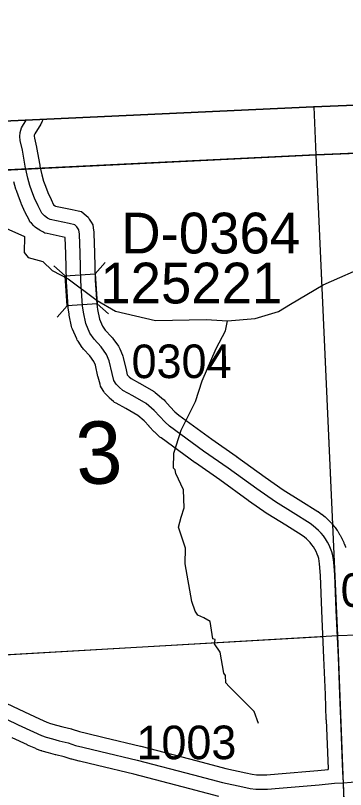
# Model space of a CAD drawing. Extents: x 128.7 to 185.5, y -21.4 to 12.6.
# Drawn here: x 155.111 to 155.798, y 3.733 to 5.346 of the extents above; entities that cross this region are included whole.
import ezdxf

# ---------------------------------------------------------------- set-up
doc = ezdxf.new("R2010")
doc.units = 0
for name, color, linetype in [('tdCoClipBndry', 7, 'Continuous'), ('tdCoCoBndry', 7, 'Continuous'), ('tdCoCoBndryPart', 7, 'Continuous'), ('tdCoHydroRiver', 7, 'Continuous'), ('tdCoSecRdNmbr', 7, 'Continuous'), ('tdCoSecRteBand', 7, 'Continuous'), ('tdCoSecRteCL', 7, 'Continuous'), ('tdCoSectLine', 7, 'Continuous'), ('tdCoSectLinePart', 7, 'Continuous'), ('tdCoSectNmbr', 7, 'Continuous'), ('tdCoStrucSec', 7, 'Continuous'), ('tdCoStrucSecCoName', 7, 'Continuous'), ('tdCoStrucSecFHWANum', 7, 'Continuous'), ('tdCoSurfAsphalt', 7, 'Continuous'), ('tdCoSurfGravel', 7, 'Continuous'), ('tdCoTwpBndryShd', 7, 'Continuous')]:
    doc.layers.add(name, color=color, linetype=linetype)

msp = doc.modelspace()

# ---------------------------------------------------------------- linework, layer by layer
at = {"layer": 'tdCoClipBndry'}
msp.add_lwpolyline([(150.75, 4.946), (153.7332, 5.0633), (155.732, 5.1557), (156.7305, 5.1962), (158.7249, 5.267), (162.7292, 5.4253)], dxfattribs=at)
at = {"layer": 'tdCoCoBndry'}
for p, q in [((155.737, 5.0559), (156.735, 5.0964)), ((156.735, 5.0964), (155.737, 5.0559)), ((154.7376, 5.007), (155.737, 5.0559)), ((155.737, 5.0559), (154.7376, 5.007))]:
    msp.add_line(p, q, dxfattribs=at)
for points in [[(152.7453, 4.9271), (153.73, 4.9634), (153.7375, 4.9634), (154.7373, 5.007), (155.7366, 5.0559), (156.7346, 5.0964), (157.7372, 5.1315), (158.7286, 5.1671), (159.7366, 5.2074), (160.7298, 5.2462), (161.7303, 5.2856), (162.7328, 5.3254), (163.7394, 5.3616), (164.7157, 5.3953), (165.7235, 5.4225), (166.7131, 5.4586), (167.7477, 5.4941), (168.7408, 5.5246), (169.7506, 5.5557), (170.7457, 5.5995), (171.7295, 5.6298), (172.041, 5.6405)], [(162.7292, 5.4253), (158.7249, 5.267), (156.7305, 5.1962), (155.732, 5.1557), (153.7332, 5.0633), (150.75, 4.946)], [(152.7457, 4.9271), (153.7304, 4.9634), (153.7378, 4.9634), (154.7376, 5.007), (155.737, 5.0559), (156.735, 5.0964), (157.7376, 5.1315), (158.729, 5.1671), (159.737, 5.2074), (160.7302, 5.2462), (161.7306, 5.2856), (162.7331, 5.3254), (163.7397, 5.3616)], [(152.7457, 4.9271), (153.7304, 4.9634), (153.7378, 4.9634), (154.7376, 5.007), (155.737, 5.0559), (156.735, 5.0964), (157.7376, 5.1315), (158.729, 5.1671), (159.737, 5.2074), (160.7302, 5.2462), (161.7306, 5.2856), (162.7331, 5.3254), (163.7397, 5.3616)]]:
    msp.add_lwpolyline(points, dxfattribs=at)
at = {"layer": 'tdCoCoBndryPart'}
msp.add_lwpolyline([(155.1622, 5.0278), (155.7366, 5.0559), (156.7346, 5.0964), (157.7087, 5.1305)], dxfattribs=at)
at = {"layer": 'tdCoHydroRiver'}
for points in [[(155.0905, 4.9031), (155.129, 4.8856), (155.1286, 4.8524), (155.1369, 4.8416), (155.1672, 4.8332), (155.1868, 4.815), (155.2206, 4.7973), (155.2806, 4.752), (155.3193, 4.7297), (155.4021, 4.7106), (155.5078, 4.7128), (155.5521, 4.7096), (155.6103, 4.7148), (155.6588, 4.7292), (155.6835, 4.7443), (155.7515, 4.7846), (155.8495, 4.8276)], [(155.6168, 3.8704), (155.608, 3.8954), (155.5556, 3.9472), (155.549, 3.9548), (155.5485, 3.9706), (155.5451, 3.9752), (155.5373, 4.0191), (155.5256, 4.0361), (155.5268, 4.0456), (155.5221, 4.047), (155.516, 4.0831), (155.5031, 4.0905), (155.4903, 4.0964), (155.4853, 4.1041), (155.4783, 4.1244), (155.4644, 4.2028), (155.4648, 4.236), (155.4506, 4.2797), (155.4562, 4.3004), (155.4618, 4.3196), (155.4605, 4.3574), (155.445, 4.3916), (155.4432, 4.3994), (155.4399, 4.4025), (155.4404, 4.4341), (155.456, 4.482), (155.4855, 4.5415), (155.4997, 4.5846), (155.5289, 4.6519), (155.5481, 4.6889), (155.5521, 4.7096)]]:
    msp.add_lwpolyline(points, dxfattribs=at)
at = {"layer": 'tdCoSecRteBand'}
for points in [[(155.1677, 5.1296), (155.1654, 5.124), (155.1644, 5.1216), (155.1631, 5.1195), (155.1507, 5.0997), (155.1498, 5.0969), (155.1497, 5.0948), (155.1501, 5.0905), (155.1541, 5.0716), (155.1542, 5.0712), (155.1543, 5.0708), (155.1611, 5.0341), (155.1614, 5.0329), (155.1615, 5.0325), (155.1615, 5.0325), (155.1615, 5.0325), (155.1656, 5.0142), (155.169, 5.0009), (155.1729, 4.9906), (155.1779, 4.9772), (155.1846, 4.9624), (155.1901, 4.9516), (155.1933, 4.9496), (155.1941, 4.9491), (155.2285, 4.9418), (155.2286, 4.9417), (155.2288, 4.9417), (155.2409, 4.939), (155.2479, 4.9374), (155.2535, 4.9328), (155.2579, 4.9291), (155.2617, 4.9259), (155.2643, 4.9217), (155.2682, 4.9153), (155.2715, 4.91), (155.2724, 4.9037), (155.2736, 4.8949), (155.2738, 4.8934), (155.2739, 4.8918), (155.2754, 4.8516), (155.2754, 4.8514), (155.2754, 4.8512), (155.2766, 4.7946), (155.2799, 4.7443), (155.2816, 4.7332), (155.2857, 4.7131), (155.292, 4.6987), (155.2977, 4.6904), (155.3109, 4.6762), (155.3124, 4.6747), (155.3137, 4.6729), (155.325, 4.6566), (155.3268, 4.654), (155.328, 4.6511), (155.3334, 4.6383), (155.3345, 4.6358), (155.3351, 4.6332), (155.3409, 4.6074), (155.3436, 4.5972), (155.3441, 4.5964), (155.3473, 4.5931), (155.3516, 4.5893), (155.3693, 4.5798), (155.3698, 4.5795), (155.3704, 4.5792), (155.398, 4.5629), (155.4001, 4.5617), (155.402, 4.5601), (155.4188, 4.546), (155.4204, 4.5447), (155.4218, 4.5432), (155.4332, 4.5305), (155.4428, 4.5203), (155.4508, 4.5131), (155.52, 4.4627), (155.5707, 4.4276), (155.571, 4.4274), (155.5714, 4.4272), (155.6308, 4.3837), (155.6687, 4.3573), (155.7053, 4.3348), (155.7054, 4.3347), (155.7055, 4.3346), (155.7408, 4.3124), (155.7416, 4.3119), (155.7423, 4.3114), (155.7485, 4.307), (155.7493, 4.3064), (155.75, 4.3058), (155.7559, 4.301), (155.7566, 4.3004), (155.7573, 4.2997), (155.7629, 4.2945), (155.7636, 4.2938), (155.7642, 4.2931), (155.7694, 4.2876), (155.7701, 4.2868), (155.7707, 4.2861), (155.7755, 4.2802), (155.7761, 4.2795), (155.7767, 4.2787), (155.7811, 4.2725), (155.7817, 4.2717), (155.7822, 4.2709), (155.7862, 4.2644), (155.7867, 4.2636), (155.7871, 4.2627), (155.7907, 4.256), (155.7912, 4.2552), (155.7916, 4.2543), (155.7947, 4.2474), (155.7951, 4.2465), (155.7954, 4.2455), (155.7981, 4.2385), (155.7984, 4.2375)], [(155.6131, 3.7635), (155.6347, 3.7635), (155.6577, 3.7656), (155.6579, 3.7656), (155.6581, 3.7656), (155.7405, 3.772), (155.7622, 3.7743), (155.7622, 3.7747), (155.7628, 3.7748), (155.7628, 3.7754), (155.7628, 3.7754), (155.7585, 3.8779), (155.7584, 3.878), (155.7584, 3.8782), (155.7567, 3.9306), (155.7535, 4.0073), (155.7491, 4.1052), (155.7491, 4.1053), (155.7491, 4.1054), (155.7464, 4.1786), (155.7445, 4.203), (155.7428, 4.2141), (155.7415, 4.2184), (155.7396, 4.2236), (155.7373, 4.2287), (155.7346, 4.2337), (155.7317, 4.2384), (155.7284, 4.243), (155.7249, 4.2473), (155.7211, 4.2514), (155.717, 4.2553), (155.7126, 4.2588), (155.708, 4.2621), (155.6737, 4.2838), (155.6366, 4.3066), (155.6358, 4.3071), (155.6352, 4.3075), (155.5962, 4.3347), (155.5959, 4.3349), (155.5956, 4.3351), (155.5363, 4.3785), (155.4856, 4.4135), (155.4852, 4.4137), (155.4849, 4.414), (155.4142, 4.4655), (155.4129, 4.4664), (155.4117, 4.4675), (155.4016, 4.4766), (155.4007, 4.4775), (155.3998, 4.4784), (155.3892, 4.4897), (155.389, 4.4899), (155.3889, 4.4901), (155.3787, 4.5014), (155.3654, 4.5125), (155.3404, 4.5272), (155.3203, 4.538), (155.3172, 4.5396), (155.3147, 4.5419), (155.3068, 4.5488), (155.3058, 4.5496), (155.3049, 4.5506), (155.2985, 4.5572), (155.2961, 4.5597), (155.2944, 4.5626), (155.29, 4.57), (155.2878, 4.5736), (155.2867, 4.5777), (155.2827, 4.5925), (155.2826, 4.5931), (155.2825, 4.5937), (155.2771, 4.6174), (155.274, 4.6249), (155.2657, 4.6368), (155.2524, 4.651), (155.2508, 4.6526), (155.2495, 4.6545), (155.2409, 4.6671), (155.2392, 4.6695), (155.2381, 4.6722), (155.2294, 4.6922), (155.2282, 4.695), (155.2276, 4.698), (155.2227, 4.7219), (155.2225, 4.7227), (155.2224, 4.7235), (155.2204, 4.7366), (155.2202, 4.7378), (155.2201, 4.7391), (155.2167, 4.7913), (155.2167, 4.792), (155.2166, 4.7927), (155.2154, 4.8497), (155.2142, 4.8835), (155.1767, 4.8915), (155.172, 4.8925), (155.1677, 4.895), (155.1623, 4.8982), (155.1618, 4.8985), (155.1614, 4.8988), (155.1545, 4.9032), (155.1514, 4.9052), (155.149, 4.9077), (155.1438, 4.9132), (155.1407, 4.9164), (155.1387, 4.9203), (155.1309, 4.9358), (155.1306, 4.9364), (155.1303, 4.937), (155.1229, 4.9533), (155.1225, 4.9542), (155.1222, 4.9551), (155.1167, 4.9694), (155.1167, 4.9694), (155.1167, 4.9695), (155.1123, 4.9813), (155.1117, 4.9828), (155.1113, 4.9843), (155.1073, 4.9996)], [(155.0796, 3.9181), (155.129, 3.8945), (155.1604, 3.8799), (155.1759, 3.8731), (155.1835, 3.8704), (155.1957, 3.867), (155.1958, 3.8669), (155.1958, 3.8669), (155.2093, 3.8631), (155.2271, 3.8588), (155.228, 3.8586), (155.2289, 3.8583), (155.244, 3.8536), (155.2584, 3.8499), (155.2956, 3.8408), (155.3712, 3.8228), (155.3715, 3.8228), (155.3718, 3.8227), (155.489, 3.7921), (155.489, 3.7921), (155.4891, 3.7921), (155.5488, 3.7762), (155.5905, 3.7673), (155.6041, 3.7644), (155.6131, 3.7635)], [(155.5341, 3.7181), (155.4738, 3.7341), (155.357, 3.7646), (155.2816, 3.7825), (155.2815, 3.7825), (155.2815, 3.7825), (155.244, 3.7916), (155.2438, 3.7917), (155.2436, 3.7917), (155.2283, 3.7957), (155.2276, 3.7959), (155.2268, 3.7961), (155.212, 3.8007), (155.1947, 3.805), (155.1941, 3.8051), (155.1936, 3.8052), (155.1796, 3.8092), (155.1663, 3.8128), (155.1653, 3.8131), (155.1642, 3.8135), (155.1546, 3.817), (155.1536, 3.8173), (155.1526, 3.8178), (155.1359, 3.8252), (155.1356, 3.8253), (155.1353, 3.8254), (155.1035, 3.8402)]]:
    msp.add_lwpolyline(points, dxfattribs=at)
at = {"layer": 'tdCoSecRteCL'}
for points in [[(155.7941, 3.7468), (155.7931, 3.7687), (155.7884, 3.8792), (155.7867, 3.9317), (155.7835, 4.0086), (155.7791, 4.1065), (155.7763, 4.1803), (155.7744, 4.2064), (155.7721, 4.2207), (155.77, 4.228), (155.7673, 4.235), (155.7642, 4.2419), (155.7607, 4.2486), (155.7567, 4.2551), (155.7523, 4.2612), (155.7475, 4.2671), (155.7423, 4.2726), (155.7368, 4.2778), (155.7309, 4.2826), (155.7248, 4.287), (155.6895, 4.3092), (155.6523, 4.3322), (155.6133, 4.3593), (155.5537, 4.4029), (155.5026, 4.4382), (155.4318, 4.4898), (155.4217, 4.4989), (155.4111, 4.5102), (155.3995, 4.523), (155.3828, 4.5371), (155.3551, 4.5534), (155.3344, 4.5645), (155.3265, 4.5714), (155.3201, 4.578), (155.3157, 4.5854), (155.3117, 4.6002), (155.3058, 4.6266), (155.3004, 4.6394), (155.289, 4.6557), (155.2743, 4.6715), (155.2656, 4.6841), (155.257, 4.7041), (155.2521, 4.728), (155.2501, 4.741), (155.2466, 4.7933), (155.2454, 4.8505), (155.2439, 4.8907), (155.2427, 4.8996), (155.2387, 4.906), (155.2343, 4.9097), (155.2222, 4.9124), (155.183, 4.9208), (155.1776, 4.924), (155.1707, 4.9285), (155.1655, 4.9339), (155.1576, 4.9494), (155.1502, 4.9657), (155.1448, 4.98), (155.1403, 4.9918), (155.1364, 5.0071), (155.1322, 5.026), (155.1321, 5.0263), (155.1317, 5.0281), (155.1248, 5.0653), (155.1204, 5.086), (155.1196, 5.0944), (155.1201, 5.1026), (155.1233, 5.1124), (155.1331, 5.128)], [(155.7941, 3.7468), (155.8262, 3.749), (155.9374, 3.7547), (155.9591, 3.7572), (155.9717, 3.7601), (155.9911, 3.7655), (156.0617, 3.7897), (156.131, 3.8146), (156.1519, 3.8196), (156.1717, 3.822), (156.2178, 3.8262), (156.2681, 3.8351), (156.29, 3.8442), (156.3381, 3.8753), (156.4007, 3.9189), (156.4392, 3.9448), (156.4582, 3.9591), (156.4723, 3.9739), (156.5033, 4.0089), (156.5196, 4.0262), (156.522, 4.0281)], [(155.0666, 3.8911), (155.1162, 3.8674), (155.148, 3.8526), (155.1648, 3.8452), (155.1744, 3.8418), (155.1877, 3.8381), (155.2017, 3.8341), (155.22, 3.8297), (155.2358, 3.8247), (155.2511, 3.8208), (155.2886, 3.8117), (155.3643, 3.7937), (155.4814, 3.7631), (155.5418, 3.7471), (155.5842, 3.7379), (155.5995, 3.7347), (155.6116, 3.7335), (155.636, 3.7335), (155.6604, 3.7357), (155.7433, 3.7421), (155.7756, 3.7456), (155.7941, 3.7468)], [(155.7958, 3.7107), (155.7941, 3.7468)]]:
    msp.add_lwpolyline(points, dxfattribs=at)
at = {"layer": 'tdCoSectLine'}
for points in [[(155.7327, 5.1558), (155.7366, 5.0559)], [(155.7366, 5.0559), (156.7346, 5.0964)], [(154.7373, 5.007), (155.7366, 5.0559)], [(155.7366, 5.0559), (155.7816, 4.0537)], [(155.7816, 4.0537), (156.7657, 4.0874)], [(154.7765, 3.9956), (155.7816, 4.0537)], [(155.7816, 4.0537), (155.8205, 3.0327)]]:
    msp.add_lwpolyline(points, dxfattribs=at)
at = {"layer": 'tdCoSectLinePart'}
for points in [[(155.7327, 5.1558), (155.7366, 5.0559)], [(155.7366, 5.0559), (156.7346, 5.0964)], [(155.1622, 5.0278), (155.7366, 5.0559)], [(155.7366, 5.0559), (155.7712, 4.2848)], [(154.8531, 4.0001), (155.7512, 4.0519)]]:
    msp.add_lwpolyline(points, dxfattribs=at)
at = {"layer": 'tdCoStrucSec'}
for p, q in [((155.2767, 4.8077), (155.2973, 4.8312)), ((155.2142, 4.8036), (155.1907, 4.8242)), ((155.2808, 4.7452), (155.3043, 4.7246)), ((155.2183, 4.7411), (155.1977, 4.7176))]:
    msp.add_line(p, q, dxfattribs=at)
msp.add_lwpolyline([(155.2183, 4.7411), (155.2142, 4.8036), (155.2767, 4.8077), (155.2808, 4.7452)], close=True, dxfattribs=at)
at = {"layer": 'tdCoSurfAsphalt'}
msp.add_lwpolyline([(155.7941, 3.7468), (155.8262, 3.749)], dxfattribs=at)
at = {"layer": 'tdCoSurfGravel'}
for points in [[(155.1321, 5.0263), (155.1317, 5.0281), (155.1248, 5.0653), (155.1204, 5.086), (155.1196, 5.0944), (155.1201, 5.1026), (155.1233, 5.1124), (155.1331, 5.128)], [(155.7941, 3.7468), (155.7931, 3.7687), (155.7884, 3.8792), (155.7867, 3.9317), (155.7835, 4.0086), (155.7791, 4.1065), (155.7763, 4.1803), (155.7744, 4.2064), (155.7721, 4.2207), (155.77, 4.228), (155.7673, 4.235), (155.7642, 4.2419), (155.7607, 4.2486), (155.7567, 4.2551), (155.7523, 4.2612), (155.7475, 4.2671), (155.7423, 4.2726), (155.7368, 4.2778), (155.7309, 4.2826), (155.7248, 4.287), (155.6895, 4.3092), (155.6523, 4.3322), (155.6133, 4.3593), (155.5537, 4.4029), (155.5026, 4.4382), (155.4318, 4.4898), (155.4217, 4.4989), (155.4111, 4.5102), (155.3995, 4.523), (155.3828, 4.5371), (155.3551, 4.5534), (155.3344, 4.5645), (155.3265, 4.5714), (155.3201, 4.578), (155.3157, 4.5854), (155.3117, 4.6002), (155.3058, 4.6266), (155.3004, 4.6394), (155.289, 4.6557), (155.2743, 4.6715), (155.2656, 4.6841), (155.257, 4.7041), (155.2521, 4.728), (155.2501, 4.741), (155.2466, 4.7933), (155.2454, 4.8505), (155.2439, 4.8907), (155.2427, 4.8996), (155.2387, 4.906), (155.2343, 4.9097), (155.2222, 4.9124), (155.183, 4.9208), (155.1776, 4.924), (155.1707, 4.9285), (155.1655, 4.9339), (155.1576, 4.9494), (155.1502, 4.9657), (155.1448, 4.98), (155.1403, 4.9918), (155.1364, 5.0071), (155.1322, 5.026), (155.1321, 5.0263)], [(155.0666, 3.8911), (155.1162, 3.8674), (155.148, 3.8526), (155.1648, 3.8452), (155.1744, 3.8418), (155.1877, 3.8381), (155.2017, 3.8341), (155.22, 3.8297), (155.2358, 3.8247), (155.2511, 3.8208), (155.2886, 3.8117), (155.3643, 3.7937), (155.4814, 3.7631), (155.5418, 3.7471), (155.5842, 3.7379), (155.5995, 3.7347), (155.6116, 3.7335), (155.636, 3.7335), (155.6604, 3.7357), (155.7433, 3.7421), (155.7756, 3.7456), (155.7941, 3.7468)], [(155.7958, 3.7107), (155.7941, 3.7468)]]:
    msp.add_lwpolyline(points, dxfattribs=at)
at = {"layer": 'tdCoTwpBndryShd'}
msp.add_lwpolyline([(163.7394, 5.3616), (162.7328, 5.3254), (161.7303, 5.2856), (160.7298, 5.2462), (159.7366, 5.2074), (158.7286, 5.1671), (157.7372, 5.1315), (156.7346, 5.0964), (155.7366, 5.0559), (154.7373, 5.007), (153.7375, 4.9634), (153.73, 4.9634), (152.7453, 4.9271)], dxfattribs=at)

# ---------------------------------------------------------------- texts
at = {"layer": 'tdCoSecRdNmbr'}
for s, rotation, p in [('0304', 0.1174, (155.3526, 4.5902)), ('0204', 0.1177, (155.7883, 4.1134)), ('1003', 0.1174, (155.3627, 3.7955))]:
    msp.add_text(s, height=0.07, rotation=rotation, dxfattribs=at).set_placement(p)
at = {"layer": 'tdCoSectNmbr'}
msp.add_text('3', height=0.13, rotation=2.6696, dxfattribs=at).set_placement((155.2389, 4.3679))
at = {"layer": 'tdCoStrucSecCoName'}
msp.add_text('D-0364', height=0.085, dxfattribs=at).set_placement((155.331, 4.8502))
at = {"layer": 'tdCoStrucSecFHWANum'}
msp.add_text('125221', height=0.085, dxfattribs=at).set_placement((155.2873, 4.746))

doc.saveas('drawing.dxf')
